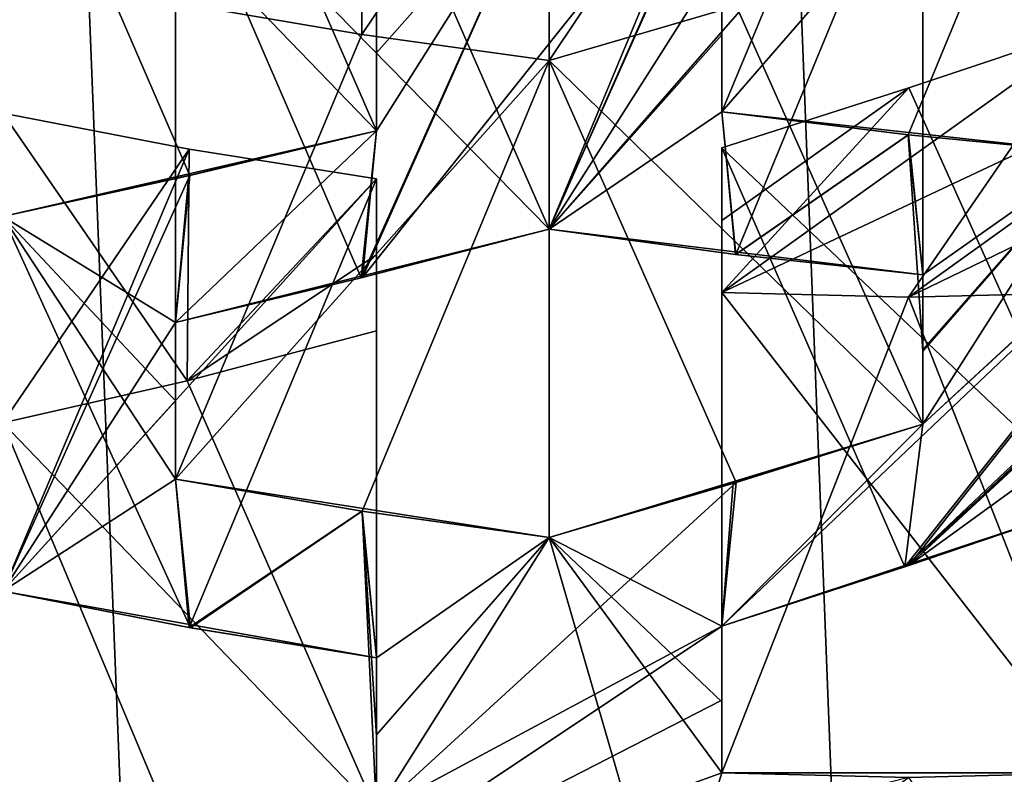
# Model space of a CAD drawing. Header units: millimetres. Extents: x -682 to 137, y -14 to 967.
# Tile 547 of 656: x 0.011 to 0.638, y 951.91 to 952.391. Entities that reach past the tile are written whole.
import ezdxf

# ---------------------------------------------------------------- set-up
doc = ezdxf.new("R2010")
doc.units = ezdxf.units.MM
doc.header["$LTSCALE"] = 65.185185
for name, color, linetype in [('1217', 7, 'CONTINUOUS'), ('1218', 7, 'CONTINUOUS'), ('1222', 7, 'CONTINUOUS'), ('1223', 7, 'CONTINUOUS'), ('1231', 7, 'CONTINUOUS'), ('1237', 7, 'CONTINUOUS'), ('1246', 7, 'CONTINUOUS'), ('1249', 7, 'CONTINUOUS'), ('1250', 7, 'CONTINUOUS'), ('1251', 7, 'CONTINUOUS'), ('1256', 7, 'CONTINUOUS'), ('1257', 7, 'CONTINUOUS'), ('1511', 7, 'CONTINUOUS'), ('1512', 7, 'CONTINUOUS'), ('1513', 7, 'CONTINUOUS'), ('1514', 7, 'CONTINUOUS'), ('1515', 7, 'CONTINUOUS'), ('1516', 7, 'CONTINUOUS'), ('1517', 7, 'CONTINUOUS'), ('3349', 7, 'CONTINUOUS'), ('3350', 7, 'CONTINUOUS'), ('3351', 7, 'CONTINUOUS'), ('3352', 7, 'CONTINUOUS'), ('3353', 7, 'CONTINUOUS'), ('3354', 7, 'CONTINUOUS'), ('3355', 7, 'CONTINUOUS'), ('3610', 7, 'CONTINUOUS'), ('3612', 7, 'CONTINUOUS'), ('3616', 7, 'CONTINUOUS'), ('3617', 7, 'CONTINUOUS'), ('3618', 7, 'CONTINUOUS'), ('3619', 7, 'CONTINUOUS'), ('3631', 7, 'CONTINUOUS'), ('3632', 7, 'CONTINUOUS'), ('3637', 7, 'CONTINUOUS'), ('3638', 7, 'CONTINUOUS'), ('3639', 7, 'CONTINUOUS'), ('3640', 7, 'CONTINUOUS'), ('3738', 7, 'CONTINUOUS'), ('3749', 7, 'CONTINUOUS'), ('4', 7, 'CONTINUOUS'), ('6', 7, 'CONTINUOUS')]:
    doc.layers.add(name, color=color, linetype=linetype)

msp = doc.modelspace()

# ---------------------------------------------------------------- linework, layer by layer
at = {"layer": '1217', "color": 7, "linetype": 'CONTINUOUS', "true_color": 0x999999}
for points in [[(0.11745, 952.16086, 0.99839), (0.238, 951.88639, 1.06799), (0.238, 952.19279, 1.06799), (0.11745, 952.16086, 0.99839)], [(0, 952.13405, 0.93058), (0.238, 951.88639, 1.06799), (0.11745, 952.16086, 0.99839), (0, 952.13405, 0.93058)], [(0, 951.82684, 0.93058), (0.238, 951.88639, 1.06799), (0, 952.13405, 0.93058), (0, 951.82684, 0.93058)]]:
    msp.add_3dface(points, dxfattribs=at)
at = {"layer": '1218', "color": 7, "linetype": 'CONTINUOUS', "true_color": 0x999999}
for points in [[(0, 952.13405, 0.93058), (0.11745, 952.16086, 0.99839), (0, 952.33136, 1.48022), (0, 952.13405, 0.93058)], [(0, 952.33136, 1.48022), (0.11745, 952.16086, 0.99839), (0.11875, 952.30854, 1.41166), (0, 952.33136, 1.48022)], [(0.11875, 952.30854, 1.41166), (0.11745, 952.16086, 0.99839), (0.238, 952.28955, 1.34281), (0.11875, 952.30854, 1.41166)], [(0.238, 952.28955, 1.34281), (0.11745, 952.16086, 0.99839), (0.238, 952.24107, 1.20543), (0.238, 952.28955, 1.34281)], [(0.11745, 952.16086, 0.99839), (0.238, 952.19279, 1.06799), (0.238, 952.24107, 1.20543), (0.11745, 952.16086, 0.99839)]]:
    msp.add_3dface(points, dxfattribs=at)
at = {"layer": '1222', "color": 7, "linetype": 'CONTINUOUS', "true_color": 0x999999}
for points in [[(0, 952.02689, 1.48022), (0, 952.33136, 1.48022), (0.11875, 952.30854, 1.41166), (0, 952.02689, 1.48022)], [(0, 952.02689, 1.48022), (0.11875, 952.30854, 1.41166), (0.238, 952.28955, 1.34281), (0, 952.02689, 1.48022)], [(0.238, 951.98449, 1.34281), (0, 952.02689, 1.48022), (0.238, 952.28955, 1.34281), (0.238, 951.98449, 1.34281)], [(0.238, 951.98449, 1.34281), (0.11957, 952.0036, 1.41118), (0, 952.02689, 1.48022), (0.238, 951.98449, 1.34281)]]:
    msp.add_3dface(points, dxfattribs=at)
at = {"layer": '1223', "color": 7, "linetype": 'CONTINUOUS', "true_color": 0x999999}
for points in [[(0.238, 951.98449, 1.34281), (0.238, 952.28955, 1.34281), (0.238, 952.24107, 1.20543), (0.238, 951.98449, 1.34281)], [(0.238, 952.19279, 1.06799), (0.238, 951.98449, 1.34281), (0.238, 952.24107, 1.20543), (0.238, 952.19279, 1.06799)], [(0.238, 951.98449, 1.34281), (0.238, 952.19279, 1.06799), (0.238, 951.93457, 1.20326), (0.238, 951.98449, 1.34281)], [(0.238, 951.88639, 1.06799), (0.238, 951.93457, 1.20326), (0.238, 952.19279, 1.06799), (0.238, 951.88639, 1.06799)]]:
    msp.add_3dface(points, dxfattribs=at)
at = {"layer": '1231', "color": 7, "linetype": 'CONTINUOUS', "true_color": 0x999999}
for points in [[(0.11918, 952.59262, 2.20479), (0.238, 952.32011, 2.27339), (0.238, 952.62055, 2.27339), (0.11918, 952.59262, 2.20479)], [(0, 952.56676, 2.13598), (0.238, 952.32011, 2.27339), (0.11918, 952.59262, 2.20479), (0, 952.56676, 2.13598)], [(0, 952.26557, 2.13598), (0.238, 952.32011, 2.27339), (0, 952.56676, 2.13598), (0, 952.26557, 2.13598)], [(0, 952.26557, 2.13598), (0.11855, 952.29164, 2.20443), (0.238, 952.32011, 2.27339), (0, 952.26557, 2.13598)]]:
    msp.add_3dface(points, dxfattribs=at)
at = {"layer": '1237', "color": 7, "linetype": 'CONTINUOUS', "true_color": 0x999999}
msp.add_3dface([(0.238, 952.32011, 2.27339), (0.238, 952.41964, 2.54821), (0.238, 952.62055, 2.27339), (0.238, 952.32011, 2.27339)], dxfattribs=at)
at = {"layer": '1246', "color": 7, "linetype": 'CONTINUOUS', "true_color": 0x999999}
for points in [[(0.577, 952.21423, 0.99929), (0.696, 952.38717, 1.48022), (0.458, 952.21715, 1.06799), (0.577, 952.21423, 0.99929)], [(0.458, 952.21715, 1.06799), (0.696, 952.38717, 1.48022), (0.57719, 952.34746, 1.41162), (0.458, 952.21715, 1.06799)], [(0.934, 952.38717, 1.34281), (0.815, 952.3851, 1.41151), (0.577, 952.21423, 0.99929), (0.934, 952.38717, 1.34281)], [(0.696, 952.21715, 0.93058), (0.934, 952.38717, 1.34281), (0.577, 952.21423, 0.99929), (0.696, 952.21715, 0.93058)], [(0.815, 952.3851, 1.41151), (0.696, 952.38717, 1.48022), (0.577, 952.21423, 0.99929), (0.815, 952.3851, 1.41151)], [(0.458, 952.26292, 1.2055), (0.458, 952.21715, 1.06799), (0.57719, 952.34746, 1.41162), (0.458, 952.26292, 1.2055)], [(0.458, 952.3093, 1.34281), (0.458, 952.26292, 1.2055), (0.57719, 952.34746, 1.41162), (0.458, 952.3093, 1.34281)]]:
    msp.add_3dface(points, dxfattribs=at)
at = {"layer": '1249', "color": 7, "linetype": 'CONTINUOUS', "true_color": 0x999999}
for points in [[(0.458, 951.91109, 1.06799), (0.577, 952.21423, 0.99929), (0.458, 952.21715, 1.06799), (0.458, 951.91109, 1.06799)], [(0.696, 951.91109, 0.93058), (0.696, 952.21715, 0.93058), (0.577, 952.21423, 0.99929), (0.696, 951.91109, 0.93058)], [(0.458, 951.91109, 1.06799), (0.696, 951.91109, 0.93058), (0.577, 952.21423, 0.99929), (0.458, 951.91109, 1.06799)], [(0.458, 951.91109, 1.06799), (0.577, 951.90812, 0.99929), (0.696, 951.91109, 0.93058), (0.458, 951.91109, 1.06799)]]:
    msp.add_3dface(points, dxfattribs=at)
at = {"layer": '1250', "color": 7, "linetype": 'CONTINUOUS', "true_color": 0x999999}
for points in [[(0.458, 952.00452, 1.34281), (0.458, 952.26292, 1.2055), (0.458, 952.3093, 1.34281), (0.458, 952.00452, 1.34281)], [(0.458, 952.00452, 1.34281), (0.458, 952.21715, 1.06799), (0.458, 952.26292, 1.2055), (0.458, 952.00452, 1.34281)], [(0.458, 952.00452, 1.34281), (0.458, 951.95643, 1.20235), (0.458, 952.21715, 1.06799), (0.458, 952.00452, 1.34281)], [(0.458, 951.95643, 1.20235), (0.458, 951.91109, 1.06799), (0.458, 952.21715, 1.06799), (0.458, 951.95643, 1.20235)]]:
    msp.add_3dface(points, dxfattribs=at)
at = {"layer": '1251', "color": 7, "linetype": 'CONTINUOUS', "true_color": 0x999999}
for points in [[(0.696, 952.38717, 1.48022), (0.696, 952.08347, 1.48022), (0.57719, 952.34746, 1.41162), (0.696, 952.38717, 1.48022)], [(0.696, 952.08347, 1.48022), (0.458, 952.3093, 1.34281), (0.57719, 952.34746, 1.41162), (0.696, 952.08347, 1.48022)], [(0.696, 952.08347, 1.48022), (0.5745, 952.04232, 1.41007), (0.458, 952.3093, 1.34281), (0.696, 952.08347, 1.48022)], [(0.5745, 952.04232, 1.41007), (0.458, 952.00452, 1.34281), (0.458, 952.3093, 1.34281), (0.5745, 952.04232, 1.41007)]]:
    msp.add_3dface(points, dxfattribs=at)
at = {"layer": '1256', "color": 7, "linetype": 'CONTINUOUS', "true_color": 0x999999}
for points in [[(0.458, 952.3322, 2.27339), (0.57689, 952.61809, 2.20475), (0.458, 952.63249, 2.27339), (0.458, 952.3322, 2.27339)], [(0.458, 952.3322, 2.27339), (0.696, 952.60644, 2.13598), (0.57689, 952.61809, 2.20475), (0.458, 952.3322, 2.27339)], [(0.458, 952.3322, 2.27339), (0.57683, 952.31762, 2.20479), (0.696, 952.60644, 2.13598), (0.458, 952.3322, 2.27339)], [(0.57683, 952.31762, 2.20479), (0.696, 952.3058, 2.13598), (0.696, 952.60644, 2.13598), (0.57683, 952.31762, 2.20479)]]:
    msp.add_3dface(points, dxfattribs=at)
at = {"layer": '1257', "color": 7, "linetype": 'CONTINUOUS', "true_color": 0x999999}
for points in [[(0.458, 952.43047, 2.54821), (0.458, 952.38131, 2.41085), (0.458, 952.63249, 2.27339), (0.458, 952.43047, 2.54821)], [(0.458, 952.38131, 2.41085), (0.458, 952.3322, 2.27339), (0.458, 952.63249, 2.27339), (0.458, 952.38131, 2.41085)]]:
    msp.add_3dface(points, dxfattribs=at)
at = {"layer": '1511', "color": 7, "linetype": 'CONTINUOUS', "true_color": 0x999999}
for points in [[(0.46687, 952.54288, 2.01609), (0.348, 952.25742, 2.08472), (0.348, 952.55872, 2.08472), (0.46687, 952.54288, 2.01609)], [(0.586, 952.53, 1.94731), (0.348, 952.25742, 2.08472), (0.46687, 952.54288, 2.01609), (0.586, 952.53, 1.94731)], [(0.586, 952.2283, 1.94731), (0.348, 952.25742, 2.08472), (0.586, 952.53, 1.94731), (0.586, 952.2283, 1.94731)], [(0.586, 952.2283, 1.94731), (0.46683, 952.24135, 2.01611), (0.348, 952.25742, 2.08472), (0.586, 952.2283, 1.94731)]]:
    msp.add_3dface(points, dxfattribs=at)
at = {"layer": '1512', "color": 7, "linetype": 'CONTINUOUS', "true_color": 0x999999}
for points in [[(0.348, 952.36504, 1.53508), (0.348, 952.55872, 2.08472), (0.2288, 952.38159, 1.6039), (0.348, 952.36504, 1.53508)], [(0.2288, 952.38159, 1.6039), (0.348, 952.55872, 2.08472), (0.22919, 952.5284, 2.01612), (0.2288, 952.38159, 1.6039)], [(0.46687, 952.54288, 2.01609), (0.348, 952.55872, 2.08472), (0.348, 952.36504, 1.53508), (0.46687, 952.54288, 2.01609)], [(0.46721, 952.39969, 1.6039), (0.46687, 952.54288, 2.01609), (0.348, 952.36504, 1.53508), (0.46721, 952.39969, 1.6039)], [(0.11, 952.40168, 1.67249), (0.2288, 952.38159, 1.6039), (0.22919, 952.5284, 2.01612), (0.11, 952.40168, 1.67249)]]:
    msp.add_3dface(points, dxfattribs=at)
at = {"layer": '1513', "color": 7, "linetype": 'CONTINUOUS', "true_color": 0x999999}
for points in [[(0.586, 952.2283, 1.94731), (0.586, 952.53, 1.94731), (0.586, 952.48293, 1.80995), (0.586, 952.2283, 1.94731)], [(0.586, 952.2283, 1.94731), (0.586, 952.48293, 1.80995), (0.586, 952.43617, 1.67249), (0.586, 952.2283, 1.94731)], [(0.586, 952.13316, 1.67249), (0.586, 952.2283, 1.94731), (0.586, 952.43617, 1.67249), (0.586, 952.13316, 1.67249)], [(0.586, 952.2283, 1.94731), (0.586, 952.13316, 1.67249), (0.586, 952.17983, 1.8078), (0.586, 952.2283, 1.94731)]]:
    msp.add_3dface(points, dxfattribs=at)
at = {"layer": '1514', "color": 7, "linetype": 'CONTINUOUS', "true_color": 0x999999}
for points in [[(0.586, 952.13316, 1.67249), (0.586, 952.43617, 1.67249), (0.46721, 952.39969, 1.6039), (0.586, 952.13316, 1.67249)], [(0.586, 952.13316, 1.67249), (0.46721, 952.39969, 1.6039), (0.348, 952.36504, 1.53508), (0.586, 952.13316, 1.67249)], [(0.348, 952.06104, 1.53508), (0.586, 952.13316, 1.67249), (0.348, 952.36504, 1.53508), (0.348, 952.06104, 1.53508)], [(0.348, 952.06104, 1.53508), (0.46526, 952.09558, 1.60278), (0.586, 952.13316, 1.67249), (0.348, 952.06104, 1.53508)]]:
    msp.add_3dface(points, dxfattribs=at)
at = {"layer": '1515', "color": 7, "linetype": 'CONTINUOUS', "true_color": 0x999999}
for points in [[(0.11, 952.09818, 1.67249), (0.2288, 952.38159, 1.6039), (0.11, 952.40168, 1.67249), (0.11, 952.09818, 1.67249)], [(0.11, 952.09818, 1.67249), (0.348, 952.36504, 1.53508), (0.2288, 952.38159, 1.6039), (0.11, 952.09818, 1.67249)], [(0.11, 952.09818, 1.67249), (0.22892, 952.0778, 1.60383), (0.348, 952.36504, 1.53508), (0.11, 952.09818, 1.67249)], [(0.22892, 952.0778, 1.60383), (0.348, 952.06104, 1.53508), (0.348, 952.36504, 1.53508), (0.22892, 952.0778, 1.60383)]]:
    msp.add_3dface(points, dxfattribs=at)
at = {"layer": '1516', "color": 7, "linetype": 'CONTINUOUS', "true_color": 0x999999}
for points in [[(0.11, 952.19803, 1.94731), (0.11, 952.45091, 1.80991), (0.11, 952.50015, 1.94731), (0.11, 952.19803, 1.94731)], [(0.11, 952.19803, 1.94731), (0.11, 952.40168, 1.67249), (0.11, 952.45091, 1.80991), (0.11, 952.19803, 1.94731)], [(0.11, 952.19803, 1.94731), (0.11, 952.1481, 1.80991), (0.11, 952.40168, 1.67249), (0.11, 952.19803, 1.94731)], [(0.11, 952.1481, 1.80991), (0.11, 952.09818, 1.67249), (0.11, 952.40168, 1.67249), (0.11, 952.1481, 1.80991)]]:
    msp.add_3dface(points, dxfattribs=at)
at = {"layer": '1517', "color": 7, "linetype": 'CONTINUOUS', "true_color": 0x999999}
for points in [[(0.348, 952.55872, 2.08472), (0.348, 952.25742, 2.08472), (0.22919, 952.5284, 2.01612), (0.348, 952.55872, 2.08472)], [(0.348, 952.25742, 2.08472), (0.11, 952.50015, 1.94731), (0.22919, 952.5284, 2.01612), (0.348, 952.25742, 2.08472)], [(0.348, 952.25742, 2.08472), (0.22829, 952.22645, 2.0156), (0.11, 952.50015, 1.94731), (0.348, 952.25742, 2.08472)], [(0.22829, 952.22645, 2.0156), (0.11, 952.19803, 1.94731), (0.11, 952.50015, 1.94731), (0.22829, 952.22645, 2.0156)]]:
    msp.add_3dface(points, dxfattribs=at)
at = {"layer": '3349', "color": 7, "linetype": 'CONTINUOUS', "true_color": 0x999999}
for points in [[(0.348, 952.55872, -2.08472), (0.348, 952.25741, -2.08472), (0.46687, 952.54288, -2.01609), (0.348, 952.55872, -2.08472)], [(0.46687, 952.54288, -2.01609), (0.348, 952.25741, -2.08472), (0.586, 952.53, -1.94731), (0.46687, 952.54288, -2.01609)], [(0.348, 952.25741, -2.08472), (0.46686, 952.24135, -2.01609), (0.586, 952.53, -1.94731), (0.348, 952.25741, -2.08472)], [(0.46686, 952.24135, -2.01609), (0.586, 952.22829, -1.94731), (0.586, 952.53, -1.94731), (0.46686, 952.24135, -2.01609)]]:
    msp.add_3dface(points, dxfattribs=at)
at = {"layer": '3350', "color": 7, "linetype": 'CONTINUOUS', "true_color": 0x999999}
for points in [[(0.2288, 952.38159, -1.6039), (0.348, 952.55872, -2.08472), (0.348, 952.36504, -1.53508), (0.2288, 952.38159, -1.6039)], [(0.348, 952.55872, -2.08472), (0.2288, 952.38159, -1.6039), (0.22919, 952.5284, -2.01612), (0.348, 952.55872, -2.08472)], [(0.348, 952.55872, -2.08472), (0.46687, 952.54288, -2.01609), (0.348, 952.36504, -1.53508), (0.348, 952.55872, -2.08472)], [(0.348, 952.36504, -1.53508), (0.46687, 952.54288, -2.01609), (0.46721, 952.39969, -1.6039), (0.348, 952.36504, -1.53508)], [(0.2288, 952.38159, -1.6039), (0.11, 952.40168, -1.67249), (0.22919, 952.5284, -2.01612), (0.2288, 952.38159, -1.6039)]]:
    msp.add_3dface(points, dxfattribs=at)
at = {"layer": '3351', "color": 7, "linetype": 'CONTINUOUS', "true_color": 0x999999}
for points in [[(0.11, 952.19803, -1.94731), (0.11, 952.50015, -1.94731), (0.11, 952.45091, -1.80991), (0.11, 952.19803, -1.94731)], [(0.11, 952.19803, -1.94731), (0.11, 952.45091, -1.80991), (0.11, 952.40168, -1.67249), (0.11, 952.19803, -1.94731)], [(0.11, 952.19803, -1.94731), (0.11, 952.40168, -1.67249), (0.11, 952.1481, -1.80991), (0.11, 952.19803, -1.94731)], [(0.11, 952.09819, -1.67249), (0.11, 952.1481, -1.80991), (0.11, 952.40168, -1.67249), (0.11, 952.09819, -1.67249)]]:
    msp.add_3dface(points, dxfattribs=at)
at = {"layer": '3352', "color": 7, "linetype": 'CONTINUOUS', "true_color": 0x999999}
for points in [[(0.348, 952.25741, -2.08472), (0.348, 952.55872, -2.08472), (0.22919, 952.5284, -2.01612), (0.348, 952.25741, -2.08472)], [(0.11, 952.50015, -1.94731), (0.348, 952.25741, -2.08472), (0.22919, 952.5284, -2.01612), (0.11, 952.50015, -1.94731)], [(0.11, 952.19803, -1.94731), (0.348, 952.25741, -2.08472), (0.11, 952.50015, -1.94731), (0.11, 952.19803, -1.94731)], [(0.11, 952.19803, -1.94731), (0.2292, 952.22667, -2.01613), (0.348, 952.25741, -2.08472), (0.11, 952.19803, -1.94731)]]:
    msp.add_3dface(points, dxfattribs=at)
at = {"layer": '3353', "color": 7, "linetype": 'CONTINUOUS', "true_color": 0x999999}
for points in [[(0.11, 952.09819, -1.67249), (0.11, 952.40168, -1.67249), (0.2288, 952.38159, -1.6039), (0.11, 952.09819, -1.67249)], [(0.11, 952.09819, -1.67249), (0.2288, 952.38159, -1.6039), (0.348, 952.36504, -1.53508), (0.11, 952.09819, -1.67249)], [(0.348, 952.06104, -1.53508), (0.11, 952.09819, -1.67249), (0.348, 952.36504, -1.53508), (0.348, 952.06104, -1.53508)], [(0.348, 952.06104, -1.53508), (0.22879, 952.07782, -1.60391), (0.11, 952.09819, -1.67249), (0.348, 952.06104, -1.53508)]]:
    msp.add_3dface(points, dxfattribs=at)
at = {"layer": '3354', "color": 7, "linetype": 'CONTINUOUS', "true_color": 0x999999}
for points in [[(0.586, 952.13316, -1.67249), (0.46721, 952.39969, -1.6039), (0.586, 952.43617, -1.67249), (0.586, 952.13316, -1.67249)], [(0.586, 952.13316, -1.67249), (0.348, 952.36504, -1.53508), (0.46721, 952.39969, -1.6039), (0.586, 952.13316, -1.67249)], [(0.586, 952.13316, -1.67249), (0.46721, 952.09617, -1.60391), (0.348, 952.36504, -1.53508), (0.586, 952.13316, -1.67249)], [(0.46721, 952.09617, -1.60391), (0.348, 952.06104, -1.53508), (0.348, 952.36504, -1.53508), (0.46721, 952.09617, -1.60391)]]:
    msp.add_3dface(points, dxfattribs=at)
at = {"layer": '3355', "color": 7, "linetype": 'CONTINUOUS', "true_color": 0x999999}
for points in [[(0.586, 952.53, -1.94731), (0.586, 952.22829, -1.94731), (0.586, 952.48293, -1.80995), (0.586, 952.53, -1.94731)], [(0.586, 952.22829, -1.94731), (0.586, 952.43617, -1.67249), (0.586, 952.48293, -1.80995), (0.586, 952.22829, -1.94731)], [(0.586, 952.22829, -1.94731), (0.586, 952.18057, -1.80995), (0.586, 952.43617, -1.67249), (0.586, 952.22829, -1.94731)], [(0.586, 952.18057, -1.80995), (0.586, 952.13316, -1.67249), (0.586, 952.43617, -1.67249), (0.586, 952.18057, -1.80995)]]:
    msp.add_3dface(points, dxfattribs=at)
at = {"layer": '3610', "color": 7, "linetype": 'CONTINUOUS', "true_color": 0x999999}
for points in [[(0.458, 952.43047, -2.54821), (0.458, 952.63249, -2.27339), (0.458, 952.38131, -2.41085), (0.458, 952.43047, -2.54821)], [(0.458, 952.33221, -2.27339), (0.458, 952.38131, -2.41085), (0.458, 952.63249, -2.27339), (0.458, 952.33221, -2.27339)]]:
    msp.add_3dface(points, dxfattribs=at)
at = {"layer": '3612', "color": 7, "linetype": 'CONTINUOUS', "true_color": 0x999999}
for points in [[(0.458, 952.33221, -2.27339), (0.458, 952.63249, -2.27339), (0.57689, 952.61809, -2.20475), (0.458, 952.33221, -2.27339)], [(0.458, 952.33221, -2.27339), (0.57689, 952.61809, -2.20475), (0.696, 952.60644, -2.13598), (0.458, 952.33221, -2.27339)], [(0.696, 952.3058, -2.13598), (0.458, 952.33221, -2.27339), (0.696, 952.60644, -2.13598), (0.696, 952.3058, -2.13598)], [(0.696, 952.3058, -2.13598), (0.57688, 952.31761, -2.20475), (0.458, 952.33221, -2.27339), (0.696, 952.3058, -2.13598)]]:
    msp.add_3dface(points, dxfattribs=at)
at = {"layer": '3616', "color": 7, "linetype": 'CONTINUOUS', "true_color": 0x999999}
for points in [[(0.696, 952.38717, -1.48022), (0.815, 952.3851, -1.41151), (0.458, 952.21715, -1.06799), (0.696, 952.38717, -1.48022)], [(0.696, 952.38717, -1.48022), (0.458, 952.21715, -1.06799), (0.57719, 952.34746, -1.41162), (0.696, 952.38717, -1.48022)], [(0.815, 952.3851, -1.41151), (0.934, 952.38717, -1.34281), (0.577, 952.21423, -0.99929), (0.815, 952.3851, -1.41151)], [(0.577, 952.21423, -0.99929), (0.934, 952.38717, -1.34281), (0.696, 952.21715, -0.93058), (0.577, 952.21423, -0.99929)], [(0.458, 952.21715, -1.06799), (0.815, 952.3851, -1.41151), (0.577, 952.21423, -0.99929), (0.458, 952.21715, -1.06799)], [(0.458, 952.26292, -1.2055), (0.458, 952.3093, -1.34281), (0.57719, 952.34746, -1.41162), (0.458, 952.26292, -1.2055)], [(0.458, 952.21715, -1.06799), (0.458, 952.26292, -1.2055), (0.57719, 952.34746, -1.41162), (0.458, 952.21715, -1.06799)]]:
    msp.add_3dface(points, dxfattribs=at)
at = {"layer": '3617', "color": 7, "linetype": 'CONTINUOUS', "true_color": 0x999999}
for points in [[(0.696, 952.08347, -1.48022), (0.696, 952.38717, -1.48022), (0.57719, 952.34746, -1.41162), (0.696, 952.08347, -1.48022)], [(0.458, 952.3093, -1.34281), (0.696, 952.08347, -1.48022), (0.57719, 952.34746, -1.41162), (0.458, 952.3093, -1.34281)], [(0.458, 952.00452, -1.34281), (0.696, 952.08347, -1.48022), (0.458, 952.3093, -1.34281), (0.458, 952.00452, -1.34281)], [(0.458, 952.00452, -1.34281), (0.5772, 952.04321, -1.41163), (0.696, 952.08347, -1.48022), (0.458, 952.00452, -1.34281)]]:
    msp.add_3dface(points, dxfattribs=at)
at = {"layer": '3618', "color": 7, "linetype": 'CONTINUOUS', "true_color": 0x999999}
for points in [[(0.458, 952.00452, -1.34281), (0.458, 952.3093, -1.34281), (0.458, 952.26292, -1.2055), (0.458, 952.00452, -1.34281)], [(0.458, 952.00452, -1.34281), (0.458, 952.26292, -1.2055), (0.458, 952.21715, -1.06799), (0.458, 952.00452, -1.34281)], [(0.458, 951.91109, -1.06799), (0.458, 952.00452, -1.34281), (0.458, 952.21715, -1.06799), (0.458, 951.91109, -1.06799)], [(0.458, 951.91109, -1.06799), (0.458, 951.9575, -1.2055), (0.458, 952.00452, -1.34281), (0.458, 951.91109, -1.06799)]]:
    msp.add_3dface(points, dxfattribs=at)
at = {"layer": '3619', "color": 7, "linetype": 'CONTINUOUS', "true_color": 0x999999}
for points in [[(0.696, 951.91109, -0.93058), (0.458, 951.91109, -1.06799), (0.458, 952.21715, -1.06799), (0.696, 951.91109, -0.93058)], [(0.696, 951.91109, -0.93058), (0.458, 952.21715, -1.06799), (0.577, 952.21423, -0.99929), (0.696, 951.91109, -0.93058)], [(0.696, 951.91109, -0.93058), (0.577, 952.21423, -0.99929), (0.696, 952.21715, -0.93058), (0.696, 951.91109, -0.93058)], [(0.696, 951.91109, -0.93058), (0.577, 951.90813, -0.99929), (0.458, 951.91109, -1.06799), (0.696, 951.91109, -0.93058)]]:
    msp.add_3dface(points, dxfattribs=at)
at = {"layer": '3631', "color": 7, "linetype": 'CONTINUOUS', "true_color": 0x999999}
for points in [[(0.238, 952.41964, -2.54821), (0.238, 952.36986, -2.41081), (0.238, 952.62055, -2.27339), (0.238, 952.41964, -2.54821)], [(0.238, 952.36986, -2.41081), (0.238, 952.3201, -2.27339), (0.238, 952.62055, -2.27339), (0.238, 952.36986, -2.41081)]]:
    msp.add_3dface(points, dxfattribs=at)
at = {"layer": '3632', "color": 7, "linetype": 'CONTINUOUS', "true_color": 0x999999}
for points in [[(0.238, 952.62055, -2.27339), (0.238, 952.3201, -2.27339), (0.11918, 952.59262, -2.20479), (0.238, 952.62055, -2.27339)], [(0.238, 952.3201, -2.27339), (0, 952.56676, -2.13598), (0.11918, 952.59262, -2.20479), (0.238, 952.3201, -2.27339)], [(0.11918, 952.29178, -2.20479), (0, 952.26557, -2.13598), (0, 952.56676, -2.13598), (0.11918, 952.29178, -2.20479)], [(0.238, 952.3201, -2.27339), (0.11918, 952.29178, -2.20479), (0, 952.56676, -2.13598), (0.238, 952.3201, -2.27339)]]:
    msp.add_3dface(points, dxfattribs=at)
at = {"layer": '3637', "color": 7, "linetype": 'CONTINUOUS', "true_color": 0x999999}
for points in [[(0.11875, 952.30854, -1.41166), (0, 952.13405, -0.93058), (0, 952.33136, -1.48022), (0.11875, 952.30854, -1.41166)], [(0, 952.13405, -0.93058), (0.11875, 952.30854, -1.41166), (0.11746, 952.16086, -0.9984), (0, 952.13405, -0.93058)], [(0.11875, 952.30854, -1.41166), (0.238, 952.28955, -1.34281), (0.11746, 952.16086, -0.9984), (0.11875, 952.30854, -1.41166)], [(0.11746, 952.16086, -0.9984), (0.238, 952.28955, -1.34281), (0.238, 952.24107, -1.20543), (0.11746, 952.16086, -0.9984)], [(0.238, 952.19279, -1.06799), (0.11746, 952.16086, -0.9984), (0.238, 952.24107, -1.20543), (0.238, 952.19279, -1.06799)]]:
    msp.add_3dface(points, dxfattribs=at)
at = {"layer": '3638', "color": 7, "linetype": 'CONTINUOUS', "true_color": 0x999999}
for points in [[(0.238, 952.28955, -1.34281), (0.238, 951.98449, -1.34281), (0.238, 952.24107, -1.20543), (0.238, 952.28955, -1.34281)], [(0.238, 951.98449, -1.34281), (0.238, 952.19279, -1.06799), (0.238, 952.24107, -1.20543), (0.238, 951.98449, -1.34281)], [(0.238, 951.98449, -1.34281), (0.238, 951.93534, -1.20543), (0.238, 952.19279, -1.06799), (0.238, 951.98449, -1.34281)], [(0.238, 951.93534, -1.20543), (0.238, 951.88639, -1.06799), (0.238, 952.19279, -1.06799), (0.238, 951.93534, -1.20543)]]:
    msp.add_3dface(points, dxfattribs=at)
at = {"layer": '3639', "color": 7, "linetype": 'CONTINUOUS', "true_color": 0x999999}
for points in [[(0.238, 951.88639, -1.06799), (0.11746, 952.16086, -0.9984), (0.238, 952.19279, -1.06799), (0.238, 951.88639, -1.06799)], [(0.238, 951.88639, -1.06799), (0, 952.13405, -0.93058), (0.11746, 952.16086, -0.9984), (0.238, 951.88639, -1.06799)], [(0.11744, 951.85401, -0.99839), (0, 951.82684, -0.93058), (0, 952.13405, -0.93058), (0.11744, 951.85401, -0.99839)], [(0.238, 951.88639, -1.06799), (0.11744, 951.85401, -0.99839), (0, 952.13405, -0.93058), (0.238, 951.88639, -1.06799)]]:
    msp.add_3dface(points, dxfattribs=at)
at = {"layer": '3640', "color": 7, "linetype": 'CONTINUOUS', "true_color": 0x999999}
for points in [[(0, 952.02689, -1.48022), (0.11875, 952.30854, -1.41166), (0, 952.33136, -1.48022), (0, 952.02689, -1.48022)], [(0, 952.02689, -1.48022), (0.238, 952.28955, -1.34281), (0.11875, 952.30854, -1.41166), (0, 952.02689, -1.48022)], [(0, 952.02689, -1.48022), (0.11874, 952.00375, -1.41166), (0.238, 952.28955, -1.34281), (0, 952.02689, -1.48022)], [(0.11874, 952.00375, -1.41166), (0.238, 951.98449, -1.34281), (0.238, 952.28955, -1.34281), (0.11874, 952.00375, -1.41166)]]:
    msp.add_3dface(points, dxfattribs=at)
at = {"layer": '3738', "color": 7, "linetype": 'CONTINUOUS', "true_color": 0x96918c}
for points in [[(0, 953.8, -11), (0, 867.5, -11), (3.39903, 867.5, -10.46115), (0, 953.8, -11)], [(0, 953.8, -11), (3.39903, 867.5, -10.46115), (3.39875, 953.8, -10.46176), (0, 953.8, -11)], [(0, 867.5, 11), (0, 953.8, 11), (3.39875, 953.8, 10.46176), (0, 867.5, 11)], [(3.39903, 867.5, 10.46115), (0, 867.5, 11), (3.39875, 953.8, 10.46176), (3.39903, 867.5, 10.46115)]]:
    msp.add_3dface(points, dxfattribs=at)
at = {"layer": '3749', "color": 7, "linetype": 'CONTINUOUS', "true_color": 0x96918c}
for points in [[(0, 965.50436, 14.12291), (0, 865.50436, 14.9956), (3.88113, 865.50436, 14.48464), (0, 965.50436, 14.12291)], [(0, 865.50436, -14.9956), (0, 965.50436, -14.12291), (3.65528, 965.50436, -13.64169), (0, 865.50436, -14.9956)], [(3.88113, 865.50436, -14.48464), (0, 865.50436, -14.9956), (3.65528, 965.50436, -13.64169), (3.88113, 865.50436, -14.48464)], [(0, 965.50436, 14.12291), (3.88113, 865.50436, 14.48464), (3.65528, 965.50436, 13.64169), (0, 965.50436, 14.12291)]]:
    msp.add_3dface(points, dxfattribs=at)
at = {"layer": '4', "color": 7, "linetype": 'CONTINUOUS', "true_color": 0x999999}
for points in [[(1.1631, 952.59539, -2.81104), (0.806, 952.25521, -1.94731), (0.5772, 952.04321, -1.41163), (1.1631, 952.59539, -2.81104)], [(0.934, 952.38269, -2.27339), (1.1631, 952.59539, -2.81104), (0.5772, 952.04321, -1.41163), (0.934, 952.38269, -2.27339)], [(0.348, 952.49425, -2.74228), (0.46714, 952.52531, -2.81106), (0.2292, 952.22667, -2.01613), (0.348, 952.49425, -2.74228)], [(0.2292, 952.22667, -2.01613), (0.46714, 952.52531, -2.81106), (0.348, 952.25741, -2.08472), (0.2292, 952.22667, -2.01613)], [(0.348, 952.25741, -2.08472), (0.46714, 952.52531, -2.81106), (0.458, 952.43047, -2.54821), (0.348, 952.25741, -2.08472)], [(0.348, 952.49425, -2.74228), (0.2292, 952.22667, -2.01613), (0.238, 952.3201, -2.27339), (0.348, 952.49425, -2.74228)], [(0.238, 952.41964, -2.54821), (0.348, 952.49425, -2.74228), (0.238, 952.36986, -2.41081), (0.238, 952.41964, -2.54821)], [(0.238, 952.36986, -2.41081), (0.348, 952.49425, -2.74228), (0.238, 952.3201, -2.27339), (0.238, 952.36986, -2.41081)], [(0.458, 952.38131, -2.41085), (0.348, 952.25741, -2.08472), (0.458, 952.43047, -2.54821), (0.458, 952.38131, -2.41085)], [(0.458, 952.33221, -2.27339), (0.348, 952.25741, -2.08472), (0.458, 952.38131, -2.41085), (0.458, 952.33221, -2.27339)], [(0.81513, 952.34369, -2.20476), (0.934, 952.38269, -2.27339), (0.5772, 952.04321, -1.41163), (0.81513, 952.34369, -2.20476)], [(0.586, 952.13316, -1.67249), (0.81513, 952.34369, -2.20476), (0.458, 952.00452, -1.34281), (0.586, 952.13316, -1.67249)], [(0.458, 952.00452, -1.34281), (0.81513, 952.34369, -2.20476), (0.5772, 952.04321, -1.41163), (0.458, 952.00452, -1.34281)], [(0.81513, 952.34369, -2.20476), (0.586, 952.13316, -1.67249), (0.696, 952.3058, -2.13598), (0.81513, 952.34369, -2.20476)], [(0.46686, 952.24135, -2.01609), (0.348, 952.25741, -2.08472), (0.458, 952.33221, -2.27339), (0.46686, 952.24135, -2.01609)], [(0.57688, 952.31761, -2.20475), (0.46686, 952.24135, -2.01609), (0.458, 952.33221, -2.27339), (0.57688, 952.31761, -2.20475)], [(0.2292, 952.22667, -2.01613), (0.11, 952.19803, -1.94731), (0.238, 952.3201, -2.27339), (0.2292, 952.22667, -2.01613)], [(0.238, 952.3201, -2.27339), (0.11, 952.19803, -1.94731), (0.11918, 952.29178, -2.20479), (0.238, 952.3201, -2.27339)], [(0.586, 952.22829, -1.94731), (0.46686, 952.24135, -2.01609), (0.57688, 952.31761, -2.20475), (0.586, 952.22829, -1.94731)], [(0.696, 952.3058, -2.13598), (0.586, 952.22829, -1.94731), (0.57688, 952.31761, -2.20475), (0.696, 952.3058, -2.13598)], [(0.586, 952.18057, -1.80995), (0.586, 952.22829, -1.94731), (0.696, 952.3058, -2.13598), (0.586, 952.18057, -1.80995)], [(0.586, 952.13316, -1.67249), (0.586, 952.18057, -1.80995), (0.696, 952.3058, -2.13598), (0.586, 952.13316, -1.67249)], [(0.11918, 952.29178, -2.20479), (0.11, 952.19803, -1.94731), (0, 952.02689, -1.48022), (0.11918, 952.29178, -2.20479)], [(0, 952.26557, -2.13598), (0.11918, 952.29178, -2.20479), (0, 952.02689, -1.48022), (0, 952.26557, -2.13598)], [(0.806, 952.25521, -1.94731), (0.806, 952.20928, -1.80999), (0.5772, 952.04321, -1.41163), (0.806, 952.25521, -1.94731)], [(0.5772, 952.04321, -1.41163), (0.806, 952.20928, -1.80999), (0.696, 952.08347, -1.48022), (0.5772, 952.04321, -1.41163)], [(0.11, 952.19803, -1.94731), (0.11, 952.1481, -1.80991), (0, 952.02689, -1.48022), (0.11, 952.19803, -1.94731)], [(0.11, 952.1481, -1.80991), (0.11, 952.09819, -1.67249), (0, 952.02689, -1.48022), (0.11, 952.1481, -1.80991)], [(0.46721, 952.09617, -1.60391), (0.586, 952.13316, -1.67249), (0.458, 952.00452, -1.34281), (0.46721, 952.09617, -1.60391)], [(0, 952.02689, -1.48022), (0.11, 952.09819, -1.67249), (0.11874, 952.00375, -1.41166), (0, 952.02689, -1.48022)], [(0.11, 952.09819, -1.67249), (0.22879, 952.07782, -1.60391), (0.11874, 952.00375, -1.41166), (0.11, 952.09819, -1.67249)], [(0.348, 952.06104, -1.53508), (0.46721, 952.09617, -1.60391), (0.238, 951.88639, -1.06799), (0.348, 952.06104, -1.53508)], [(0.46721, 952.09617, -1.60391), (0.458, 952.00452, -1.34281), (0.238, 951.88639, -1.06799), (0.46721, 952.09617, -1.60391)], [(0.11874, 952.00375, -1.41166), (0.22879, 952.07782, -1.60391), (0.238, 951.98449, -1.34281), (0.11874, 952.00375, -1.41166)], [(0.22879, 952.07782, -1.60391), (0.348, 952.06104, -1.53508), (0.238, 951.98449, -1.34281), (0.22879, 952.07782, -1.60391)], [(0.238, 951.98449, -1.34281), (0.348, 952.06104, -1.53508), (0.238, 951.93534, -1.20543), (0.238, 951.98449, -1.34281)], [(0.238, 951.93534, -1.20543), (0.348, 952.06104, -1.53508), (0.238, 951.88639, -1.06799), (0.238, 951.93534, -1.20543)], [(0.806, 951.88641, -0.74011), (0.4295, 951.8, -0.74142), (1.154, 952.06043, -1.06799), (0.806, 951.88641, -0.74011)], [(1.154, 952.06043, -1.06799), (0.4295, 951.8, -0.74142), (0.696, 951.91109, -0.93058), (1.154, 952.06043, -1.06799)], [(0.458, 951.9575, -1.2055), (0.15145, 951.8, -0.84328), (0.458, 952.00452, -1.34281), (0.458, 951.9575, -1.2055)], [(0.458, 952.00452, -1.34281), (0.15145, 951.8, -0.84328), (0.238, 951.88639, -1.06799), (0.458, 952.00452, -1.34281)], [(0.458, 951.91109, -1.06799), (0.15145, 951.8, -0.84328), (0.458, 951.9575, -1.2055), (0.458, 951.91109, -1.06799)], [(0.577, 951.90813, -0.99929), (0.15145, 951.8, -0.84328), (0.458, 951.91109, -1.06799), (0.577, 951.90813, -0.99929)], [(0.696, 951.91109, -0.93058), (0.4295, 951.8, -0.74142), (0.577, 951.90813, -0.99929), (0.696, 951.91109, -0.93058)]]:
    msp.add_3dface(points, dxfattribs=at)
at = {"layer": '6', "color": 7, "linetype": 'CONTINUOUS', "true_color": 0x999999}
for points in [[(0.348, 952.25742, 2.08472), (0.458, 952.43047, 2.54821), (0.46634, 952.5251, 2.81061), (0.348, 952.25742, 2.08472)], [(0.348, 952.49425, 2.74228), (0.348, 952.25742, 2.08472), (0.46634, 952.5251, 2.81061), (0.348, 952.49425, 2.74228)], [(0.238, 952.32011, 2.27339), (0.22829, 952.22645, 2.0156), (0.348, 952.49425, 2.74228), (0.238, 952.32011, 2.27339)], [(0.22829, 952.22645, 2.0156), (0.348, 952.25742, 2.08472), (0.348, 952.49425, 2.74228), (0.22829, 952.22645, 2.0156)], [(0.238, 952.41964, 2.54821), (0.238, 952.32011, 2.27339), (0.348, 952.49425, 2.74228), (0.238, 952.41964, 2.54821)], [(0.458, 952.38131, 2.41085), (0.458, 952.43047, 2.54821), (0.348, 952.25742, 2.08472), (0.458, 952.38131, 2.41085)], [(0.458, 952.3322, 2.27339), (0.458, 952.38131, 2.41085), (0.348, 952.25742, 2.08472), (0.458, 952.3322, 2.27339)], [(0.8135, 952.34316, 2.20382), (0.5745, 952.04232, 1.41007), (0.934, 952.38269, 2.27339), (0.8135, 952.34316, 2.20382)], [(0.934, 952.38269, 2.27339), (0.5745, 952.04232, 1.41007), (0.806, 952.25521, 1.94731), (0.934, 952.38269, 2.27339)], [(0.5745, 952.04232, 1.41007), (0.8135, 952.34316, 2.20382), (0.586, 952.13316, 1.67249), (0.5745, 952.04232, 1.41007)], [(0.8135, 952.34316, 2.20382), (0.696, 952.3058, 2.13598), (0.586, 952.13316, 1.67249), (0.8135, 952.34316, 2.20382)], [(0.46683, 952.24135, 2.01611), (0.458, 952.3322, 2.27339), (0.348, 952.25742, 2.08472), (0.46683, 952.24135, 2.01611)], [(0.57683, 952.31762, 2.20479), (0.458, 952.3322, 2.27339), (0.46683, 952.24135, 2.01611), (0.57683, 952.31762, 2.20479)], [(0.238, 952.32011, 2.27339), (0.11855, 952.29164, 2.20443), (0.11, 952.19803, 1.94731), (0.238, 952.32011, 2.27339)], [(0.22829, 952.22645, 2.0156), (0.238, 952.32011, 2.27339), (0.11, 952.19803, 1.94731), (0.22829, 952.22645, 2.0156)], [(0.586, 952.2283, 1.94731), (0.57683, 952.31762, 2.20479), (0.46683, 952.24135, 2.01611), (0.586, 952.2283, 1.94731)], [(0.696, 952.3058, 2.13598), (0.57683, 952.31762, 2.20479), (0.586, 952.17983, 1.8078), (0.696, 952.3058, 2.13598)], [(0.57683, 952.31762, 2.20479), (0.586, 952.2283, 1.94731), (0.586, 952.17983, 1.8078), (0.57683, 952.31762, 2.20479)], [(0.586, 952.13316, 1.67249), (0.696, 952.3058, 2.13598), (0.586, 952.17983, 1.8078), (0.586, 952.13316, 1.67249)], [(0.11855, 952.29164, 2.20443), (0, 952.26557, 2.13598), (0.11, 952.19803, 1.94731), (0.11855, 952.29164, 2.20443)], [(0, 952.02689, 1.48022), (0.11957, 952.0036, 1.41118), (0, 952.26557, 2.13598), (0, 952.02689, 1.48022)], [(0, 952.26557, 2.13598), (0.11957, 952.0036, 1.41118), (0.11, 952.09818, 1.67249), (0, 952.26557, 2.13598)], [(0.11, 952.19803, 1.94731), (0, 952.26557, 2.13598), (0.11, 952.1481, 1.80991), (0.11, 952.19803, 1.94731)], [(0.11, 952.1481, 1.80991), (0, 952.26557, 2.13598), (0.11, 952.09818, 1.67249), (0.11, 952.1481, 1.80991)], [(0.5745, 952.04232, 1.41007), (0.696, 952.08347, 1.48022), (0.806, 952.25521, 1.94731), (0.5745, 952.04232, 1.41007)], [(0.458, 952.00452, 1.34281), (0.5745, 952.04232, 1.41007), (0.586, 952.13316, 1.67249), (0.458, 952.00452, 1.34281)], [(0.46526, 952.09558, 1.60278), (0.458, 952.00452, 1.34281), (0.586, 952.13316, 1.67249), (0.46526, 952.09558, 1.60278)], [(0.11, 952.09818, 1.67249), (0.11957, 952.0036, 1.41118), (0.22892, 952.0778, 1.60383), (0.11, 952.09818, 1.67249)], [(0.348, 952.06104, 1.53508), (0.458, 952.00452, 1.34281), (0.46526, 952.09558, 1.60278), (0.348, 952.06104, 1.53508)], [(0.11957, 952.0036, 1.41118), (0.238, 951.98449, 1.34281), (0.22892, 952.0778, 1.60383), (0.11957, 952.0036, 1.41118)], [(0.238, 951.93457, 1.20326), (0.238, 951.88639, 1.06799), (0.22892, 952.0778, 1.60383), (0.238, 951.93457, 1.20326)], [(0.22892, 952.0778, 1.60383), (0.238, 951.88639, 1.06799), (0.348, 952.06104, 1.53508), (0.22892, 952.0778, 1.60383)], [(0.238, 951.98449, 1.34281), (0.238, 951.93457, 1.20326), (0.22892, 952.0778, 1.60383), (0.238, 951.98449, 1.34281)], [(0.238, 951.88639, 1.06799), (0.4236, 951.8, 0.74481), (0.348, 952.06104, 1.53508), (0.238, 951.88639, 1.06799)], [(0.4236, 951.8, 0.74481), (0.458, 951.91109, 1.06799), (0.348, 952.06104, 1.53508), (0.4236, 951.8, 0.74481)], [(0.458, 951.95643, 1.20235), (0.458, 952.00452, 1.34281), (0.348, 952.06104, 1.53508), (0.458, 951.95643, 1.20235)], [(0.458, 951.91109, 1.06799), (0.458, 951.95643, 1.20235), (0.348, 952.06104, 1.53508), (0.458, 951.91109, 1.06799)], [(0.458, 951.91109, 1.06799), (0.4236, 951.8, 0.74481), (0.577, 951.90812, 0.99929), (0.458, 951.91109, 1.06799)], [(0.577, 951.90812, 0.99929), (0.65268, 951.8, 0.55496), (0.696, 951.91109, 0.93058), (0.577, 951.90812, 0.99929)]]:
    msp.add_3dface(points, dxfattribs=at)

doc.saveas('drawing.dxf')
